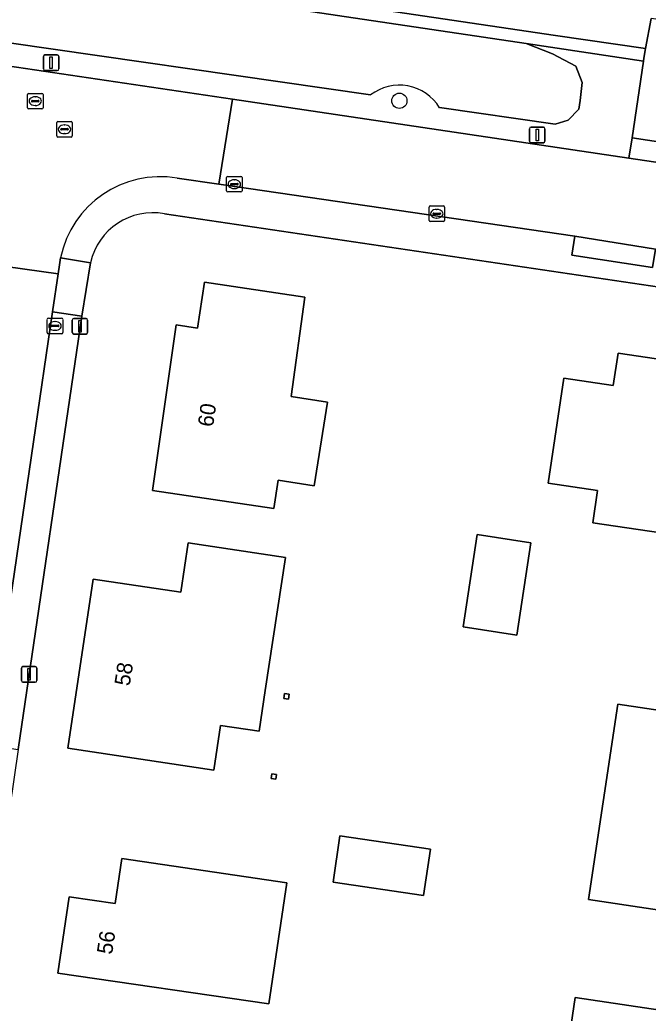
# Model space of a CAD drawing. Extents: x 164148 to 165261, y 382513 to 383432.
# Drawn here: x 164619.3 to 164659.7, y 383115.5 to 383179.3 of the extents above; entities that cross this region are included whole.
import ezdxf

# ---------------------------------------------------------------- set-up
doc = ezdxf.new("R2010")
doc.units = 0
for name, color, linetype in [('IMGEO_Boom', 7, 'Continuous'), ('IMGEO_Erf', 7, 'Continuous'), ('IMGEO_Greppel_droge_sloot', 7, 'Continuous'), ('IMGEO_Groenvoorziening', 7, 'Continuous'), ('IMGEO_Haag', 7, 'Continuous'), ('IMGEO_Kolk', 7, 'Continuous'), ('IMGEO_Lichtmast', 7, 'Continuous'), ('IMGEO_Pand', 7, 'Continuous'), ('IMGEO_Pand_nummerreeks', 7, 'Continuous'), ('IMGEO_Parkeervlak_open', 7, 'Continuous'), ('IMGEO_Rijbaan_lokaal_open', 7, 'Continuous'), ('IMGEO_Rioolput', 7, 'Continuous'), ('IMGEO_Voetpad_open', 7, 'Continuous')]:
    doc.layers.add(name, color=color, linetype=linetype)

msp = doc.modelspace()

# ---------------------------------------------------------------- linework, layer by layer
at = {"layer": 'IMGEO_Boom'}
msp.add_circle((164643.667, 383174.138), 0.489, dxfattribs=at)
at = {"layer": 'IMGEO_Erf'}
for points in [[(164663.846, 383161.649), (164628.573, 383166.874)], [(164623.816, 383163.728), (164623.27, 383160.3), (164619.179, 383132.443), (164618.352, 383126.809), (164615.891, 383110.249), (164614.945, 383103.98), (164613.433, 383093.793), (164612.816, 383089.325), (164610.85, 383076.068), (164610.275, 383072.012), (164608.947, 383063.175), (164608.549, 383060.35), (164603.815, 383028.066), (164603.697, 383027.909), (164653.403, 383020.558), (164672.613, 383150.649)]]:
    msp.add_lwpolyline(points, dxfattribs=at)
for points in [[(164627.794, 383149.091), (164629.334, 383159.747), (164630.701, 383159.515), (164631.144, 383162.473), (164637.583, 383161.521), (164636.713, 383155.135), (164639.049, 383154.759), (164638.183, 383149.39), (164635.886, 383149.754), (164635.597, 383147.933)], [(164654.241, 383156.308), (164657.409, 383155.838), (164657.717, 383157.915), (164664.244, 383156.948), (164662.644, 383146.041), (164656.094, 383147.008), (164656.393, 383149.091), (164653.238, 383149.558)], [(164648.672, 383146.258), (164652.122, 383145.727), (164651.21, 383139.803), (164647.76, 383140.334)], [(164622.363, 383132.523), (164623.992, 383143.388), (164629.616, 383142.561), (164630.098, 383145.725), (164636.351, 383144.79), (164635.046, 383136.24), (164634.647, 383133.629), (164632.174, 383134), (164631.74, 383131.113)], [(164636.286, 383136.044), (164636.594, 383135.995), (164636.545, 383135.685), (164636.237, 383135.733)], [(164657.715, 383135.356), (164664.301, 383134.376), (164663.79, 383130.89), (164665.885, 383130.573), (164665.485, 383127.831), (164665.909, 383127.768), (164665.878, 383127.561), (164665.443, 383127.628), (164664.521, 383121.497), (164655.818, 383122.806)], [(164635.471, 383130.892), (164635.778, 383130.844), (164635.729, 383130.533), (164635.422, 383130.582)], [(164639.849, 383126.895), (164645.658, 383126.037), (164645.22, 383123.073), (164639.411, 383123.931)], [(164621.721, 383118.083), (164622.439, 383122.982), (164625.398, 383122.556), (164625.839, 383125.432), (164636.426, 383123.871), (164635.28, 383116.094)], [(164654.961, 383116.507), (164661.44, 383115.544), (164660.987, 383112.586), (164662.326, 383112.378), (164660.751, 383101.757), (164652.943, 383102.91)]]:
    msp.add_lwpolyline(points, close=True, dxfattribs=at)
msp.add_arc((164627.83, 383162.827), 4.114, 79.60287, 167.35374, dxfattribs=at)
at = {"layer": 'IMGEO_Greppel_droge_sloot'}
for points in [[(164614.468, 383183.396), (164610.738, 383183.406), (164608.245, 383183.356), (164606.611, 383181.244), (164606.53, 383180.706), (164606.976, 383180.087), (164608.081, 383179.454), (164612.464, 383178.834), (164613.319, 383179.36), (164614.693, 383179.16), (164615.59, 383178.293), (164641.818, 383174.511)], [(164646.252, 383173.695), (164653.673, 383172.627), (164654.515, 383172.881), (164655.204, 383173.595), (164655.274, 383174.157), (164655.422, 383175.313), (164655.009, 383176.365), (164653.509, 383177.165), (164651.807, 383177.82), (164630.894, 383180.943), (164614.468, 383183.396)]]:
    msp.add_lwpolyline(points, dxfattribs=at)
msp.add_arc((164643.67, 383172.121), 3.023, 31.36428, 127.7805, dxfattribs=at)
at = {"layer": 'IMGEO_Groenvoorziening'}
msp.add_lwpolyline([(164653.706, 383178.336), (164613.439, 383184.306), (164602.709, 383185.888), (164602.631, 383185.164), (164614.468, 383183.396), (164630.894, 383180.943), (164651.807, 383177.82), (164659.358, 383176.693), (164659.384, 383176.872), (164659.475, 383177.492)], close=True, dxfattribs=at)
for points in [[(164605.317, 383179.566), (164605.859, 383178.549), (164605.819, 383178.248), (164610.363, 383177.58), (164632.948, 383174.244), (164658.417, 383170.457), (164658.635, 383171.748), (164659.358, 383176.693)], [(164641.818, 383174.511), (164615.59, 383178.293), (164614.693, 383179.16), (164613.319, 383179.36), (164612.464, 383178.834), (164608.081, 383179.454)], [(164659.358, 383176.693), (164651.807, 383177.82), (164653.509, 383177.165), (164655.009, 383176.365), (164655.422, 383175.313), (164655.274, 383174.157), (164655.204, 383173.595), (164654.515, 383172.881), (164653.673, 383172.627), (164646.252, 383173.695)]]:
    msp.add_lwpolyline(points, dxfattribs=at)
msp.add_arc((164643.67, 383172.121), 3.023, 31.36428, 127.7805, dxfattribs=at)
at = {"layer": 'IMGEO_Haag'}
msp.add_lwpolyline([(164613.439, 383184.306), (164602.709, 383185.888), (164602.631, 383185.164), (164614.468, 383183.396), (164630.894, 383180.943), (164651.807, 383177.82), (164659.358, 383176.693), (164659.384, 383176.872), (164659.475, 383177.492), (164653.706, 383178.336)], close=True, dxfattribs=at)
at = {"layer": 'IMGEO_Kolk'}
for p, q in [((164632.561, 383168.351), (164632.561, 383169.203)), ((164632.636, 383169.277), (164633.488, 383169.277)), ((164633.562, 383169.203), (164633.562, 383168.351)), ((164632.82, 383168.771), (164632.82, 383168.783)), ((164633.258, 383168.734), (164632.86, 383168.734)), ((164632.863, 383168.82), (164633.261, 383168.82)), ((164633.072, 383168.497), (164633.047, 383168.497)), ((164633.049, 383169.057), (164633.074, 383169.057)), ((164633.304, 383168.783), (164633.304, 383168.771)), ((164633.488, 383168.277), (164632.636, 383168.277)), ((164645.571, 383166.451), (164645.571, 383167.303)), ((164645.646, 383167.377), (164646.498, 383167.377)), ((164646.059, 383167.157), (164646.084, 383167.157)), ((164646.572, 383167.303), (164646.572, 383166.451)), ((164645.83, 383166.871), (164645.83, 383166.883)), ((164646.268, 383166.834), (164645.87, 383166.834)), ((164645.873, 383166.92), (164646.271, 383166.92)), ((164646.082, 383166.597), (164646.057, 383166.597)), ((164646.314, 383166.883), (164646.314, 383166.871)), ((164646.498, 383166.377), (164645.646, 383166.377)), ((164621.113, 383160.166), (164621.965, 383160.166)), ((164621.038, 383159.24), (164621.038, 383160.092)), ((164621.297, 383159.66), (164621.297, 383159.672)), ((164621.735, 383159.623), (164621.337, 383159.623)), ((164621.34, 383159.709), (164621.738, 383159.709)), ((164621.526, 383159.946), (164621.551, 383159.946)), ((164621.781, 383159.672), (164621.781, 383159.66)), ((164622.039, 383160.092), (164622.039, 383159.24)), ((164621.965, 383159.166), (164621.113, 383159.166)), ((164621.549, 383159.386), (164621.524, 383159.386))]:
    msp.add_line(p, q, dxfattribs=at)
for points in [[(164632.561, 383168.351), (164632.561, 383169.203)], [(164632.636, 383169.277), (164633.488, 383169.277)], [(164633.562, 383169.203), (164633.562, 383168.351)], [(164633.488, 383168.277), (164632.636, 383168.277)], [(164645.571, 383166.451), (164645.571, 383167.303)], [(164645.646, 383167.377), (164646.498, 383167.377)], [(164646.572, 383167.303), (164646.572, 383166.451)], [(164646.498, 383166.377), (164645.646, 383166.377)], [(164621.113, 383160.166), (164621.965, 383160.166)], [(164621.038, 383159.24), (164621.038, 383160.092)], [(164622.039, 383160.092), (164622.039, 383159.24)], [(164621.965, 383159.166), (164621.113, 383159.166)]]:
    msp.add_lwpolyline(points, dxfattribs=at)
for centre, radius, start, end in [((164632.638, 383169.201), 0.0765, 91.55205, 178.44795), ((164632.638, 383169.201), 0.0765, 91.55205, 178.44795), ((164633.486, 383169.201), 0.0765, 1.55205, 88.44795), ((164633.486, 383169.201), 0.0765, 1.55205, 88.44795), ((164632.86, 383168.78), 0.0403, 85.87752, 175.75265), ((164632.857, 383168.77), 0.0366, 178.93798, 274.71019), ((164633.261, 383168.777), 0.043, 264.86636, 352.45326), ((164633.265, 383168.782), 0.0386, 1.73085, 96.63898), ((164632.638, 383168.353), 0.0765, 181.55205, 268.44795), ((164632.638, 383168.353), 0.0765, 181.55205, 268.44795), ((164633.486, 383168.353), 0.0765, 271.55205, 358.44795), ((164633.486, 383168.353), 0.0765, 271.55205, 358.44795), ((164645.648, 383167.301), 0.0765, 91.55205, 178.44795), ((164645.648, 383167.301), 0.0765, 91.55205, 178.44795), ((164646.496, 383167.301), 0.0765, 1.55205, 88.44795), ((164646.496, 383167.301), 0.0765, 1.55205, 88.44795), ((164645.87, 383166.88), 0.0403, 85.87752, 175.75265), ((164645.867, 383166.87), 0.0366, 178.93798, 274.71019), ((164646.271, 383166.877), 0.043, 264.86636, 352.45326), ((164646.275, 383166.882), 0.0386, 1.73085, 96.63898), ((164645.648, 383166.453), 0.0765, 181.55205, 268.44795), ((164645.648, 383166.453), 0.0765, 181.55205, 268.44795), ((164646.496, 383166.453), 0.0765, 271.55205, 358.44795), ((164646.496, 383166.453), 0.0765, 271.55205, 358.44795), ((164621.115, 383160.09), 0.0765, 91.55205, 178.44795), ((164621.115, 383160.09), 0.0765, 91.55205, 178.44795), ((164621.963, 383160.09), 0.0765, 1.55205, 88.44795), ((164621.963, 383160.09), 0.0765, 1.55205, 88.44795), ((164621.337, 383159.669), 0.0403, 85.87752, 175.75265), ((164621.334, 383159.659), 0.0366, 178.93798, 274.71019), ((164621.738, 383159.666), 0.043, 264.86636, 352.45326), ((164621.742, 383159.671), 0.0386, 1.73085, 96.63898), ((164621.115, 383159.242), 0.0765, 181.55205, 268.44795), ((164621.115, 383159.242), 0.0765, 181.55205, 268.44795), ((164621.963, 383159.242), 0.0765, 271.55205, 358.44795), ((164621.963, 383159.242), 0.0765, 271.55205, 358.44795)]:
    msp.add_arc(centre, radius, start, end, dxfattribs=at)
for centre, major_axis, ratio, start_param, end_param in [((164633.048, 383168.777), (-0.387, 0.002), 0.722429, 4.712389, 7.853982), ((164633.073, 383168.777), (-0.39, 0.002), 0.717154, 1.570796, 4.712389), ((164646.058, 383166.877), (-0.387, 0.002), 0.722429, 4.712389, 7.853982), ((164646.083, 383166.877), (-0.39, 0.002), 0.717154, 1.570796, 4.712389), ((164621.525, 383159.666), (-0.387, 0.002), 0.722429, 4.712389, 7.853982), ((164621.55, 383159.666), (-0.39, 0.002), 0.717154, 1.570796, 4.712389)]:
    msp.add_ellipse(centre, major_axis=major_axis, ratio=ratio, start_param=start_param, end_param=end_param, dxfattribs=at)
at = {"layer": 'IMGEO_Lichtmast'}
for p, q in [((164620.792, 383176.18), (164620.792, 383176.98)), ((164620.792, 383176.98), (164620.792, 383176.18)), ((164620.892, 383177.08), (164621.682, 383177.08)), ((164621.682, 383177.08), (164620.892, 383177.08)), ((164621.782, 383176.98), (164621.782, 383176.18)), ((164621.782, 383176.18), (164621.782, 383176.98)), ((164621.682, 383176.08), (164620.892, 383176.08)), ((164620.892, 383176.08), (164621.682, 383176.08)), ((164652.029, 383171.541), (164652.029, 383172.341)), ((164652.029, 383172.341), (164652.029, 383171.541)), ((164652.129, 383172.441), (164652.919, 383172.441)), ((164652.919, 383172.441), (164652.129, 383172.441)), ((164653.019, 383172.341), (164653.019, 383171.541)), ((164653.019, 383171.541), (164653.019, 383172.341)), ((164652.919, 383171.441), (164652.129, 383171.441)), ((164652.129, 383171.441), (164652.919, 383171.441)), ((164622.745, 383160.148), (164623.535, 383160.148)), ((164623.535, 383160.148), (164622.745, 383160.148)), ((164622.645, 383159.248), (164622.645, 383160.048)), ((164622.645, 383160.048), (164622.645, 383159.248)), ((164623.635, 383160.048), (164623.635, 383159.248)), ((164623.635, 383159.248), (164623.635, 383160.048)), ((164623.535, 383159.148), (164622.745, 383159.148)), ((164622.745, 383159.148), (164623.535, 383159.148)), ((164619.381, 383136.871), (164619.381, 383137.671)), ((164619.381, 383137.671), (164619.381, 383136.871)), ((164619.481, 383137.771), (164620.271, 383137.771)), ((164620.271, 383137.771), (164619.481, 383137.771)), ((164620.371, 383137.671), (164620.371, 383136.871)), ((164620.371, 383136.871), (164620.371, 383137.671)), ((164620.271, 383136.771), (164619.481, 383136.771)), ((164619.481, 383136.771), (164620.271, 383136.771))]:
    msp.add_line(p, q, dxfattribs=at)
for points in [[(164621.212, 383176.955), (164621.362, 383176.955), (164621.362, 383176.205), (164621.212, 383176.205), (164621.212, 383176.955)], [(164652.449, 383172.316), (164652.599, 383172.316), (164652.599, 383171.566), (164652.449, 383171.566), (164652.449, 383172.316)], [(164623.065, 383160.023), (164623.215, 383160.023), (164623.215, 383159.273), (164623.065, 383159.273), (164623.065, 383160.023)], [(164619.801, 383137.646), (164619.951, 383137.646), (164619.951, 383136.896), (164619.801, 383136.896), (164619.801, 383137.646)]]:
    msp.add_lwpolyline(points, dxfattribs=at)
for centre, start, end in [((164620.892, 383176.98), 90, 180), ((164620.892, 383176.98), 90, 180), ((164621.682, 383176.98), 0, 90), ((164621.682, 383176.98), 360, 90), ((164620.892, 383176.18), 180, 270), ((164620.892, 383176.18), 180, 270), ((164621.682, 383176.18), 270, 0), ((164621.682, 383176.18), 270, 0), ((164652.129, 383172.341), 90, 180), ((164652.129, 383172.341), 90, 180), ((164652.919, 383172.341), 0, 90), ((164652.919, 383172.341), 360, 90), ((164652.129, 383171.541), 180, 270), ((164652.129, 383171.541), 180, 270), ((164652.919, 383171.541), 270, 0), ((164652.919, 383171.541), 270, 0), ((164622.745, 383160.048), 90, 180), ((164622.745, 383160.048), 90, 180), ((164623.535, 383160.048), 0, 90), ((164623.535, 383160.048), 360, 90), ((164622.745, 383159.248), 180, 270), ((164622.745, 383159.248), 180, 270), ((164623.535, 383159.248), 270, 0), ((164623.535, 383159.248), 270, 0), ((164619.481, 383137.671), 90, 180), ((164619.481, 383137.671), 90, 180), ((164620.271, 383137.671), 0, 90), ((164620.271, 383137.671), 360, 90), ((164619.481, 383136.871), 180, 270), ((164619.481, 383136.871), 180, 270), ((164620.271, 383136.871), 270, 0), ((164620.271, 383136.871), 270, 0)]:
    msp.add_arc(centre, 0.1, start, end, dxfattribs=at)
at = {"layer": 'IMGEO_Pand'}
for points in [[(164635.597, 383147.933), (164635.886, 383149.754), (164638.183, 383149.39), (164639.049, 383154.759), (164636.713, 383155.135), (164637.583, 383161.521), (164631.144, 383162.473), (164630.701, 383159.515), (164629.334, 383159.747), (164627.794, 383149.091)], [(164662.644, 383146.041), (164664.244, 383156.948), (164657.717, 383157.915), (164657.409, 383155.838), (164654.241, 383156.308), (164653.238, 383149.558), (164656.393, 383149.091), (164656.094, 383147.008)], [(164651.21, 383139.803), (164652.122, 383145.727), (164648.672, 383146.258), (164647.76, 383140.334)], [(164631.74, 383131.113), (164632.174, 383134), (164634.647, 383133.629), (164635.046, 383136.24), (164636.351, 383144.79), (164630.098, 383145.725), (164629.616, 383142.561), (164623.992, 383143.388), (164622.363, 383132.523)], [(164636.545, 383135.685), (164636.594, 383135.995), (164636.286, 383136.044), (164636.237, 383135.733)], [(164664.521, 383121.497), (164665.443, 383127.628), (164665.878, 383127.561), (164665.909, 383127.768), (164665.485, 383127.831), (164665.885, 383130.573), (164663.79, 383130.89), (164664.301, 383134.376), (164657.715, 383135.356), (164655.818, 383122.806)], [(164635.422, 383130.582), (164635.729, 383130.533), (164635.778, 383130.844), (164635.471, 383130.892)], [(164645.22, 383123.073), (164645.658, 383126.037), (164639.849, 383126.895), (164639.411, 383123.931)], [(164635.28, 383116.094), (164636.426, 383123.871), (164625.839, 383125.432), (164625.398, 383122.556), (164622.439, 383122.982), (164621.721, 383118.083)], [(164660.751, 383101.757), (164662.326, 383112.378), (164660.987, 383112.586), (164661.44, 383115.544), (164654.961, 383116.507), (164652.943, 383102.91)]]:
    msp.add_lwpolyline(points, close=True, dxfattribs=at)
at = {"layer": 'IMGEO_Parkeervlak_open'}
msp.add_lwpolyline([(164623.27, 383160.3), (164621.375, 383160.567), (164617.279, 383132.723), (164619.179, 383132.443)], close=True, dxfattribs=at)
at = {"layer": 'IMGEO_Rijbaan_lokaal_open'}
for points in [[(164629.385, 383169.163), (164632.072, 383168.777), (164632.948, 383174.244), (164610.363, 383177.58), (164609.575, 383172.072), (164611.886, 383171.742)], [(164673.645, 383168.239), (164664.911, 383169.492), (164658.417, 383170.457), (164632.948, 383174.244), (164632.072, 383168.777), (164654.931, 383165.435), (164660.12, 383164.603), (164664.962, 383163.916)], [(164617.363, 383164.133), (164617.29, 383163.645), (164621.735, 383163.008), (164621.823, 383163.603), (164621.9, 383164.043)], [(164606.618, 383060.753), (164607.151, 383063.443), (164608.365, 383072.304), (164608.944, 383076.319), (164610.859, 383089.558), (164611.544, 383094.072), (164613.048, 383104.26), (164613.97, 383110.498), (164616.43, 383127.049), (164617.279, 383132.723), (164621.375, 383160.567), (164621.735, 383163.008), (164617.29, 383163.645), (164602.804, 383065.865)]]:
    msp.add_lwpolyline(points, dxfattribs=at)
msp.add_lwpolyline([(164658.635, 383171.748), (164658.417, 383170.457), (164664.911, 383169.492), (164665.099, 383170.779)], close=True, dxfattribs=at)
msp.add_arc((164628.289, 383162.734), 6.522, 80.32422, 168.42275, dxfattribs=at)
at = {"layer": 'IMGEO_Rioolput'}
for p, q in [((164619.767, 383173.689), (164619.767, 383174.541)), ((164619.842, 383174.615), (164620.694, 383174.615)), ((164620.255, 383174.395), (164620.28, 383174.395)), ((164620.768, 383174.541), (164620.768, 383173.689)), ((164620.694, 383173.615), (164619.842, 383173.615)), ((164620.026, 383174.109), (164620.026, 383174.121)), ((164620.464, 383174.072), (164620.066, 383174.072)), ((164620.069, 383174.158), (164620.467, 383174.158)), ((164620.278, 383173.835), (164620.253, 383173.835)), ((164620.51, 383174.121), (164620.51, 383174.109)), ((164621.646, 383171.879), (164621.646, 383172.731)), ((164621.721, 383172.805), (164622.573, 383172.805)), ((164621.905, 383172.299), (164621.905, 383172.311)), ((164622.343, 383172.262), (164621.945, 383172.262)), ((164621.948, 383172.348), (164622.346, 383172.348)), ((164622.134, 383172.585), (164622.159, 383172.585)), ((164622.389, 383172.311), (164622.389, 383172.299)), ((164622.647, 383172.731), (164622.647, 383171.879)), ((164622.573, 383171.805), (164621.721, 383171.805)), ((164622.157, 383172.025), (164622.132, 383172.025))]:
    msp.add_line(p, q, dxfattribs=at)
for points in [[(164619.767, 383173.689), (164619.767, 383174.541)], [(164619.842, 383174.615), (164620.694, 383174.615)], [(164620.768, 383174.541), (164620.768, 383173.689)], [(164620.694, 383173.615), (164619.842, 383173.615)], [(164621.646, 383171.879), (164621.646, 383172.731)], [(164621.721, 383172.805), (164622.573, 383172.805)], [(164622.647, 383172.731), (164622.647, 383171.879)], [(164622.573, 383171.805), (164621.721, 383171.805)]]:
    msp.add_lwpolyline(points, dxfattribs=at)
for centre, radius, start, end in [((164619.844, 383174.539), 0.0765, 91.55205, 178.44795), ((164619.844, 383174.539), 0.0765, 91.55205, 178.44795), ((164620.692, 383174.539), 0.0765, 1.55205, 88.44795), ((164620.692, 383174.539), 0.0765, 1.55205, 88.44795), ((164619.844, 383173.691), 0.0765, 181.55205, 268.44795), ((164619.844, 383173.691), 0.0765, 181.55205, 268.44795), ((164620.066, 383174.118), 0.0403, 85.87752, 175.75265), ((164620.063, 383174.108), 0.0366, 178.93798, 274.71019), ((164620.467, 383174.115), 0.043, 264.86636, 352.45326), ((164620.471, 383174.12), 0.0386, 1.73085, 96.63898), ((164620.692, 383173.691), 0.0765, 271.55205, 358.44795), ((164620.692, 383173.691), 0.0765, 271.55205, 358.44795), ((164621.723, 383172.729), 0.0765, 91.55205, 178.44795), ((164621.723, 383172.729), 0.0765, 91.55205, 178.44795), ((164621.945, 383172.308), 0.0403, 85.87752, 175.75265), ((164621.942, 383172.298), 0.0366, 178.93798, 274.71019), ((164622.346, 383172.305), 0.043, 264.86636, 352.45326), ((164622.35, 383172.31), 0.0386, 1.73085, 96.63898), ((164622.571, 383172.729), 0.0765, 1.55205, 88.44795), ((164622.571, 383172.729), 0.0765, 1.55205, 88.44795), ((164621.723, 383171.881), 0.0765, 181.55205, 268.44795), ((164621.723, 383171.881), 0.0765, 181.55205, 268.44795), ((164622.571, 383171.881), 0.0765, 271.55205, 358.44795), ((164622.571, 383171.881), 0.0765, 271.55205, 358.44795)]:
    msp.add_arc(centre, radius, start, end, dxfattribs=at)
for centre, major_axis, ratio, start_param, end_param in [((164620.254, 383174.115), (-0.387, 0.002), 0.722429, 4.712389, 7.853982), ((164620.279, 383174.115), (-0.39, 0.002), 0.717154, 1.570796, 4.712389), ((164622.133, 383172.305), (-0.387, 0.002), 0.722429, 4.712389, 7.853982), ((164622.158, 383172.305), (-0.39, 0.002), 0.717154, 1.570796, 4.712389)]:
    msp.add_ellipse(centre, major_axis=major_axis, ratio=ratio, start_param=start_param, end_param=end_param, dxfattribs=at)
at = {"layer": 'IMGEO_Voetpad_open'}
for points in [[(164613.439, 383184.306), (164653.706, 383178.336), (164659.475, 383177.492), (164659.857, 383179.434)], [(164632.072, 383168.777), (164629.385, 383169.163)], [(164664.962, 383163.916), (164660.12, 383164.603), (164659.936, 383163.43), (164654.74, 383164.206), (164654.931, 383165.435), (164632.072, 383168.777)], [(164628.573, 383166.874), (164663.846, 383161.649)], [(164621.9, 383164.043), (164623.816, 383163.728)]]:
    msp.add_lwpolyline(points, dxfattribs=at)
for points in [[(164665.956, 383176.551), (164666.516, 383178.455), (164659.857, 383179.434), (164659.475, 383177.492), (164659.384, 383176.872), (164659.358, 383176.693), (164658.635, 383171.748), (164665.099, 383170.779), (164665.214, 383171.552), (164665.759, 383175.226)], [(164654.931, 383165.435), (164654.74, 383164.206), (164659.936, 383163.43), (164660.12, 383164.603)], [(164623.27, 383160.3), (164623.816, 383163.728), (164621.9, 383164.043), (164621.823, 383163.603), (164621.735, 383163.008), (164621.375, 383160.567)]]:
    msp.add_lwpolyline(points, close=True, dxfattribs=at)
for centre, radius, start, end in [((164628.289, 383162.734), 6.522, 80.32422, 168.42275), ((164627.83, 383162.827), 4.114, 79.60287, 167.35374)]:
    msp.add_arc(centre, radius, start, end, dxfattribs=at)

# ---------------------------------------------------------------- texts
at = {"layer": 'IMGEO_Pand_nummerreeks'}
for s, rotation, p in [('60', 81.77827, (164631.693, 383153.139)), ('58', 81.02769, (164626.332, 383136.49)), ('56', 81.65512, (164625.206, 383119.242))]:
    msp.add_text(s, height=1, rotation=rotation, dxfattribs=at).set_placement(p)

doc.saveas('drawing.dxf')
